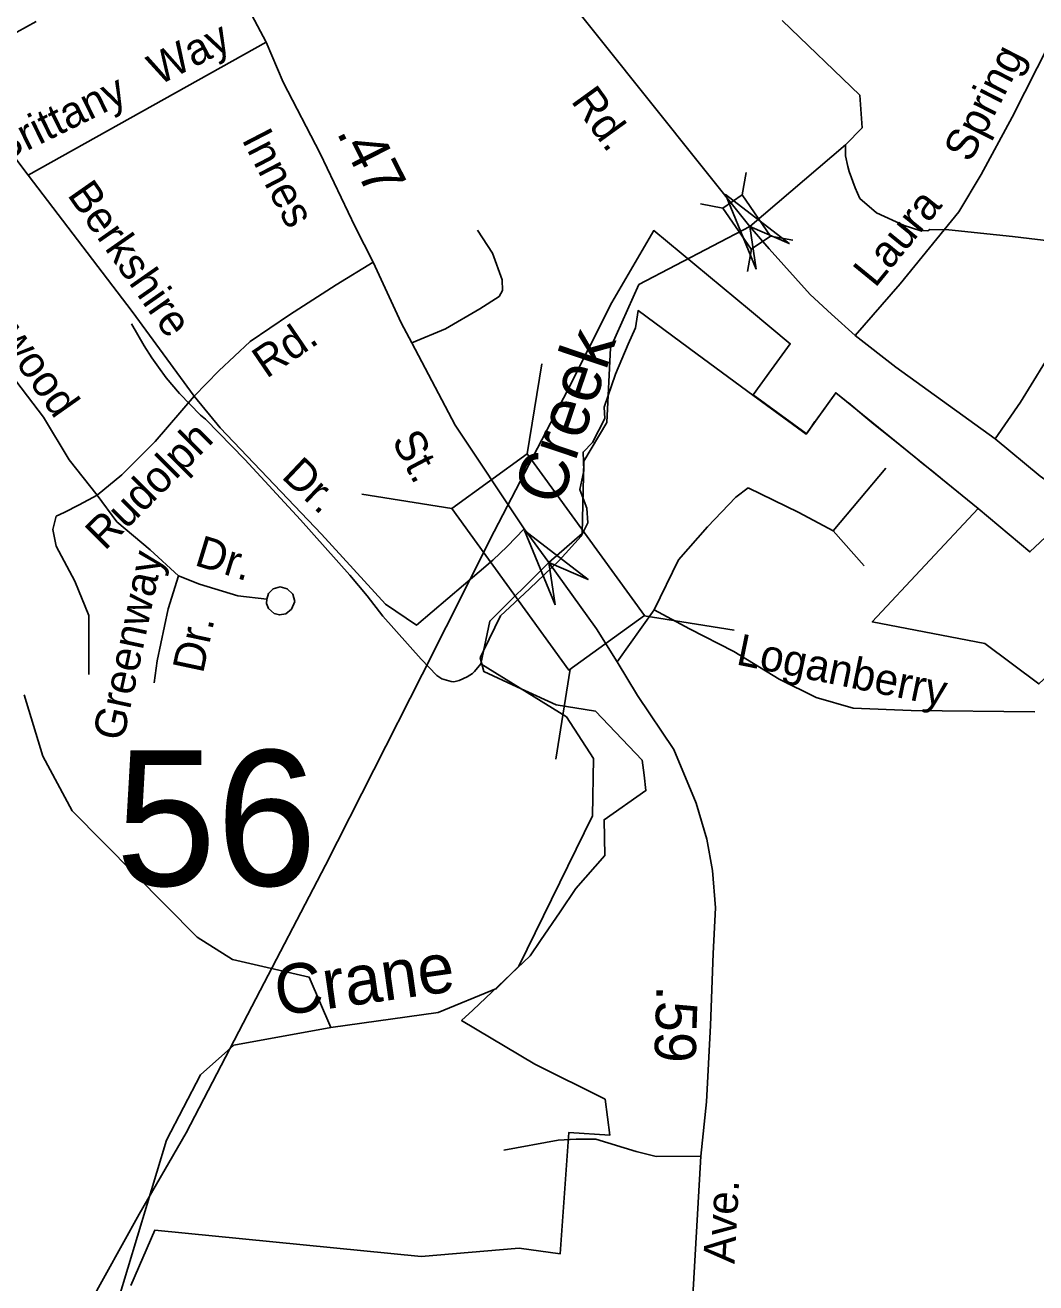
# Model space of a CAD drawing. Extents: x 1473865 to 1648260, y 639067 to 773536.
# Drawn here: x 1568004 to 1571062, y 687941 to 691748 of the extents above; entities that cross this region are included whole.
import ezdxf

# ---------------------------------------------------------------- set-up
doc = ezdxf.new("R2010")
doc.units = 0
for name, color, linetype in [('Exist Boundary Political City Limit New', 7, 'Continuous'), ('Exist Hydrographic Creek Single Shore', 7, 'Continuous'), ('Exist Hydrographic Creek Single Shore Label', 7, 'Continuous'), ('Exist Hydrographic Misc Water Feature', 7, 'Continuous'), ('Exist Road Non-System Type 51', 7, 'Continuous'), ('Exist Road Non-System Type 51 Label', 7, 'Continuous'), ('Exist Road Primary US Attributed', 7, 'Continuous'), ('Exist Road Primary US Label', 7, 'Continuous'), ('Exist Road Primary US Mileage Hundredths English Label', 7, 'Continuous'), ('Exist Road Primary US Structure Standard Bridge CELL', 7, 'Continuous'), ('Exist Road Secondary Structure Standard Bridge Attributed CELL', 7, 'Continuous'), ('Exist Road Secondary Structure Standard Bridge CELL', 7, 'Continuous'), ('Exist Road Secondary Structure Standard Bridge Number Label', 7, 'Continuous'), ('Exist Road Secondary Type 51 Attributed', 7, 'Continuous'), ('Exist Road Secondary Type 51 Label', 7, 'Continuous'), ('Map Preparation Boundary City Limit Buffer Line', 7, 'Continuous')]:
    doc.layers.add(name, color=color, linetype=linetype)

msp = doc.modelspace()

# ---------------------------------------------------------------- linework, layer by layer
at = {"layer": 'Exist Boundary Political City Limit New'}
for points in [[(1568143.5, 687777.9), (1568349, 688149), (1568490.6, 688395.1), (1568690.2, 688778), (1568912.6, 689204.9), (1569205.2, 689782.7), (1569423.5, 690215.4), (1569645.9, 690644.4), (1569779.6, 690908.4), (1569905.9, 691126.4), (1570195.8, 690886.3), (1570319.2, 690783.9), (1570262.4, 690706), (1570206.5, 690629.2), (1570367.4, 690511.8), (1570367.9, 690511.4)], [(1569669.8, 689134.5), (1569757.5, 689234.2), (1569755.6, 689343.1), (1569882.1, 689431.1), (1569876.5, 689477.9), (1569871.1, 689523.1), (1569729.4, 689671.5), (1569610.5, 689690.7), (1569491.5, 689745.6), (1569392.2, 689791.6), (1569381, 689833.2), (1569391.1, 689854.2), (1569442.1, 689960.5), (1569484.5, 690000), (1569531.2, 690043.4), (1569620.2, 690127.9), (1569686.2, 690201.6), (1569706.2, 690242.2), (1569703.9, 690286.2), (1569695.8, 690307.2), (1569681.8, 690343.1), (1569694.6, 690399.2), (1569692, 690455.7), (1569720.4, 690485.1), (1569758.2, 690557.5), (1569756.2, 690591.9), (1569789.9, 690692), (1569828.6, 690782.6), (1569851.1, 690832.3), (1569858.6, 690884.1), (1570037.6, 690752.2), (1570206.1, 690628.1), (1570367.5, 690510.2), (1570456.5, 690635.5), (1570888.1, 690285.6)], [(1569669.8, 689134.5), (1569757.5, 689234.2), (1569755.6, 689343.1), (1569882.1, 689431.1), (1569876.5, 689477.9), (1569871.1, 689523.1), (1569729.4, 689671.5), (1569610.5, 689690.7), (1569491.5, 689745.6), (1569392.2, 689791.6), (1569381, 689833.2), (1569391.1, 689854.2), (1569442.1, 689960.5), (1569484.5, 690000), (1569531.2, 690043.4), (1569620.2, 690127.9), (1569686.2, 690201.6), (1569706.2, 690242.2), (1569703.9, 690286.2), (1569695.8, 690307.2), (1569681.8, 690343.1), (1569694.6, 690399.2), (1569692, 690455.7), (1569720.4, 690485.1), (1569758.2, 690557.5), (1569756.2, 690591.9), (1569789.9, 690692), (1569828.6, 690782.6), (1569851.1, 690832.3), (1569858.6, 690884.1), (1570037.6, 690752.2), (1570206.1, 690628.1), (1570367.5, 690510.2), (1570456.5, 690635.5), (1570888.1, 690285.6)], [(1570367.9, 690511.4), (1570378.1, 690525.8), (1570393.9, 690548.1), (1570397.2, 690552.8), (1570456.5, 690635.5), (1570488.4, 690609.9), (1570489.5, 690609), (1570494.8, 690604.8), (1570541.8, 690565.9), (1570572.4, 690540.6), (1570625.2, 690497.9), (1570698.9, 690438.4), (1570711.9, 690427.5), (1570713.2, 690426.4), (1570755.6, 690392.8), (1570756.9, 690391.8), (1570780.1, 690373), (1570888.1, 690285.6)], [(1570888.1, 690285.6), (1571044.5, 690153.8), (1571215.9, 690314.8)], [(1570888.1, 690285.6), (1570567.4, 689942), (1570908.2, 689876.6), (1571071.6, 689754.1), (1571424.4, 690082), (1571763, 689798.4), (1572050.2, 689539.2), (1571966.9, 688375.9), (1571547.4, 688252), (1571645.8, 688080.2), (1571822.9, 687991.3), (1571823.6, 687491.2)], [(1568323.9, 687932.4), (1568396.6, 688100.8), (1569202.1, 688020.3), (1569499.1, 688045.6), (1569623, 688029), (1569649.5, 688396.4), (1569772.6, 688387.6), (1569758.5, 688496.7), (1569546.4, 688602.9), (1569324.5, 688735.4), (1569358.2, 688766.8), (1569532.1, 688930.6), (1569563.6, 688977.3), (1569622.4, 689064.4), (1569669.8, 689134.5)]]:
    msp.add_lwpolyline(points, dxfattribs=at)
at = {"layer": 'Exist Hydrographic Creek Single Shore'}
for points in [[(1568928.7, 688713.9), (1569253.8, 688759.8), (1569429.8, 688831.7), (1569497.8, 688899.3), (1569720.8, 689354.3), (1569723.7, 689528.2), (1569641.8, 689654.6), (1569382.9, 689814.9), (1569409.6, 689944.4), (1569588.4, 690122), (1569689.3, 690209.5), (1569694.8, 690428.2), (1569763.8, 690545), (1569774.8, 690771.3), (1569860.5, 690962.9), (1570196.9, 691138.6), (1570486.6, 691386.3), (1570536.7, 691437.7), (1570529.7, 691536.3), (1570294.3, 691762.4)], [(1567815.7, 687298.6), (1568169.7, 687593.5), (1568255.8, 687792), (1568431.8, 688372.7), (1568534.7, 688570.8), (1568635.7, 688660.7), (1568928.7, 688713.9)]]:
    msp.add_lwpolyline(points, dxfattribs=at)
at = {"layer": 'Exist Hydrographic Misc Water Feature'}
for points in [[(1570486.6, 691386.3), (1570486, 691352.6), (1570493.3, 691320.5), (1570496.9, 691305.6), (1570515.8, 691256.1), (1570529.1, 691223.8), (1570580.1, 691180), (1570663.5, 691142.2), (1570711.2, 691126.5), (1570735.2, 691126), (1570741.2, 691130), (1570799.2, 691128.9), (1570943, 691113.6), (1570991.1, 691108.6), (1571134.5, 691091.7)], [(1569382.9, 689814.9), (1569363.5, 689791.6), (1569357.4, 689785.9), (1569340.9, 689775.6), (1569316.7, 689764.6), (1569300.8, 689760.8), (1569292.8, 689761), (1569264.9, 689769.7), (1569249.1, 689779.9), (1569202.1, 689829.2), (1569085.9, 689959.6), (1569038.3, 690020.5), (1568986.7, 690083.1), (1568837.1, 690251), (1568668.6, 690433.3), (1568549.6, 690555.5), (1568533.9, 690568.2), (1568471.2, 690633.5), (1568430.3, 690680.3), (1568407, 690712.7), (1568387.6, 690741), (1568364.3, 690777.6), (1568325.7, 690844)], [(1568928.7, 688713.9), (1568863.7, 688866.2), (1568630.8, 688920.1), (1568523.8, 688987.9), (1568145.8, 689369.7), (1568056.8, 689535.7), (1568000.8, 689720.6)]]:
    msp.add_lwpolyline(points, dxfattribs=at)
at = {"layer": 'Exist Road Non-System Type 51'}
for p in [(1568732.7, 691696.9), (1567772.5, 691614.4)]:
    msp.add_line(p, (1568012.5, 691294.1), dxfattribs=at)
for points in [[(1567772.5, 691614.4), (1568036.9, 691759.2)], [(1571104.6, 691694.7), (1570990.4, 691469.7), (1570896.6, 691296.7), (1570829.5, 691183.2), (1570651.2, 690965.1), (1570515.6, 690808.4)], [(1568012.5, 691294.1), (1568327.8, 690881.6), (1568515, 690625.2)], [(1567111.4, 690897.6), (1567187.2, 690906.3), (1567265.8, 690957.5), (1567322.4, 691025), (1567371.6, 691130.5), (1567398.2, 691210.4), (1567422.7, 691242.1), (1567470.7, 691253.5), (1567516.7, 691251), (1567580.6, 691226.5), (1567661.8, 691145.6), (1567705.3, 691097.1), (1567724.9, 691058.9), (1567768.2, 690960.1), (1567845.8, 690850.9), (1567943.3, 690714.4), (1568059.2, 690562.1), (1568136.9, 690432.5), (1568221.9, 690325.7)], [(1569174.3, 690786.3), (1569275.4, 690829.1), (1569379.9, 690890), (1569438.3, 690927.4), (1569448.4, 690945.2), (1569446.9, 690977.3), (1569417.7, 691057.7), (1569372.3, 691128.1)], [(1568515, 690625.2), (1568589.7, 690702.1), (1568684.8, 690791), (1568803.5, 690871.8), (1568944.5, 690962.4), (1569056.8, 691030.6)], [(1570938.7, 690496.1), (1571015.8, 690607.2), (1571123.6, 690782.3)], [(1568221.9, 690325.7), (1568296.6, 690386.8), (1568397.5, 690487.8), (1568515, 690625.2)], [(1568515, 690625.2), (1568594.3, 690529.3), (1568900.6, 690207.9), (1569093.9, 689995.2), (1569188.5, 689932.1), (1569377.2, 690093.8), (1569418.8, 690128.7), (1569462.4, 690169.9), (1569513.9, 690223.5)], [(1570448.6, 690217.5), (1570607.8, 690407.5)], [(1569907.7, 689978.5), (1569981.2, 690129.6), (1570068.9, 690229.7), (1570154.7, 690319.6), (1570191.4, 690348.2)], [(1570191.4, 690348.2), (1570344.5, 690272.6), (1570448.6, 690217.5)], [(1568221.9, 690325.7), (1568167.2, 690296.5), (1568122, 690272.6), (1568098.1, 690261.9), (1568087.5, 690222), (1568098.1, 690171.5), (1568153.9, 690065), (1568196.5, 689961.3), (1568196.5, 689783)], [(1568221.9, 690325.7), (1568281.1, 690245.1), (1568382.3, 690160), (1568467.5, 690081)], [(1570448.6, 690217.5), (1570542.5, 690111.3)], [(1568394.3, 689757.7), (1568403.1, 689823.6), (1568436.7, 689981.4), (1568467.5, 690081)], [(1568467.5, 690081), (1568531.4, 690056.5), (1568647, 690021.2), (1568735, 690010.4)], [(1568735, 690010.4), (1568739.8, 690027.9), (1568754.7, 690042.2), (1568775.8, 690048.2), (1568796.7, 690042.4), (1568813.3, 690025.4), (1568819.5, 690003.5), (1568809.6, 689980.5), (1568792.7, 689966.6), (1568773.7, 689962.8), (1568756.9, 689967.3), (1568740.2, 689982.5), (1568733.9, 689997.2), (1568735, 690010.4)], [(1569795.4, 689821.2), (1569907.7, 689978.5)], [(1569907.7, 689978.5), (1570013.8, 689921.3), (1570148.5, 689851.8), (1570285.3, 689768), (1570397.5, 689712.9), (1570509.8, 689680.2), (1570685.3, 689674.1), (1571058.8, 689670)], [(1569452.8, 688342.7), (1569617.1, 688372.9), (1569671.2, 688376.3), (1569731.2, 688375.6), (1569852.9, 688338.6), (1569912.9, 688323.9), (1570048.2, 688324.8)]]:
    msp.add_lwpolyline(points, dxfattribs=at)
at = {"layer": 'Exist Road Primary US Attributed'}
for points in [[(1569588.4, 690122), (1569513.9, 690223.5), (1569305.5, 690537.1), (1569174.3, 690786.3), (1569141.3, 690846.8), (1569056.8, 691030.6), (1569002.7, 691137.5), (1568897, 691359.8), (1568784.9, 691575.9), (1568732.7, 691696.9), (1568681.1, 691796), (1568594.1, 691959.6), (1568482.3, 692185.8), (1568419.5, 692327.5)], [(1569968.6, 686923.5), (1569995.8, 687369.3), (1570012.3, 687691.2), (1570048.2, 688324.8), (1570065.3, 688488.6), (1570077.8, 688720.4), (1570085.8, 688938.2), (1570092.5, 689076.1), (1570083.9, 689188.9), (1570066.3, 689284.6), (1570034.3, 689393.3), (1569967, 689555.9), (1569856.4, 689718.8), (1569795.4, 689821.2), (1569732.3, 689921.2), (1569588.4, 690122)]]:
    msp.add_lwpolyline(points, dxfattribs=at)
at = {"layer": 'Exist Road Primary US Structure Standard Bridge CELL'}
for p, q in [((1569567, 690723.3), (1569523.4, 690450.8)), ((1569022.1, 690329), (1569294.6, 690285.3)), ((1569876.7, 689960.4), (1570149.2, 689916.7)), ((1569653.1, 689798.6), (1569609.4, 689526.1))]:
    msp.add_line(p, q, dxfattribs=at)
msp.add_lwpolyline([(1569523.4, 690450.8), (1569877.7, 689961.1), (1569649, 689795.6), (1569294.6, 690285.3)], close=True, dxfattribs=at)
at = {"layer": 'Exist Road Secondary Structure Standard Bridge Attributed CELL'}
for points in [[(1570216.1, 691010.1), (1570122.6, 691235.3), (1570316.2, 691087), (1570196.9, 691138.6)], [(1569607.2, 689993.4), (1569514.4, 690218.9), (1569707.5, 690070), (1569588.4, 690122)]]:
    msp.add_lwpolyline(points, close=True, dxfattribs=at)
at = {"layer": 'Exist Road Secondary Structure Standard Bridge CELL'}
for p, q in [((1570186.1, 691302.4), (1570173.5, 691234.6)), ((1570047.5, 691207.1), (1570115.4, 691194.6)), ((1570258.9, 691109.9), (1570326.7, 691097.3)), ((1570202, 691070.8), (1570189.5, 691002.9))]:
    msp.add_line(p, q, dxfattribs=at)
msp.add_lwpolyline([(1570173.5, 691234.6), (1570259.1, 691110), (1570201, 691070.1), (1570115.4, 691194.6)], close=True, dxfattribs=at)
at = {"layer": 'Exist Road Secondary Type 51 Attributed'}
for points in [[(1570196.9, 691138.6), (1568994.6, 692645)], [(1572613.6, 689103), (1572512.1, 689165.6), (1572385.1, 689264.9), (1572264.2, 689372.2), (1572171, 689465.1), (1571879.6, 689738.3), (1571720.9, 689873.8), (1571598.1, 689971.3), (1571508.2, 690046.9), (1571375.6, 690152.6), (1571218.7, 690281.1), (1571075.7, 690382.7), (1570938.7, 690496.1), (1570638.7, 690713.1), (1570515.6, 690808.4), (1570443.6, 690873.1), (1570379.7, 690932.9), (1570255.6, 691071.4), (1570196.9, 691138.6)]]:
    msp.add_lwpolyline(points, dxfattribs=at)
at = {"layer": 'Map Preparation Boundary City Limit Buffer Line'}
for points in [[(1568143.5, 687777.9), (1568349, 688149), (1568490.6, 688395.1), (1568690.2, 688778), (1568912.6, 689204.9), (1569205.2, 689782.7), (1569423.5, 690215.4), (1569645.9, 690644.4), (1569779.6, 690908.4), (1569905.9, 691126.4), (1570195.8, 690886.3), (1570319.2, 690783.9), (1570262.4, 690706), (1570206.5, 690629.2), (1570367.4, 690511.8), (1570367.9, 690511.4)], [(1569669.8, 689134.5), (1569757.5, 689234.2), (1569755.6, 689343.1), (1569882.1, 689431.1), (1569876.5, 689477.9), (1569871.1, 689523.1), (1569729.4, 689671.5), (1569610.5, 689690.7), (1569491.5, 689745.6), (1569392.2, 689791.6), (1569381, 689833.2), (1569391.1, 689854.2), (1569442.1, 689960.5), (1569484.5, 690000), (1569531.2, 690043.4), (1569620.2, 690127.9), (1569686.2, 690201.6), (1569706.2, 690242.2), (1569703.9, 690286.2), (1569695.8, 690307.2), (1569681.8, 690343.1), (1569694.6, 690399.2), (1569692, 690455.7), (1569720.4, 690485.1), (1569758.2, 690557.5), (1569756.2, 690591.9), (1569789.9, 690692), (1569828.6, 690782.6), (1569851.1, 690832.3), (1569858.6, 690884.1), (1570037.6, 690752.2), (1570206.1, 690628.1), (1570367.5, 690510.2), (1570456.5, 690635.5), (1570888.1, 690285.6)], [(1569669.8, 689134.5), (1569757.5, 689234.2), (1569755.6, 689343.1), (1569882.1, 689431.1), (1569876.5, 689477.9), (1569871.1, 689523.1), (1569729.4, 689671.5), (1569610.5, 689690.7), (1569491.5, 689745.6), (1569392.2, 689791.6), (1569381, 689833.2), (1569391.1, 689854.2), (1569442.1, 689960.5), (1569484.5, 690000), (1569531.2, 690043.4), (1569620.2, 690127.9), (1569686.2, 690201.6), (1569706.2, 690242.2), (1569703.9, 690286.2), (1569695.8, 690307.2), (1569681.8, 690343.1), (1569694.6, 690399.2), (1569692, 690455.7), (1569720.4, 690485.1), (1569758.2, 690557.5), (1569756.2, 690591.9), (1569789.9, 690692), (1569828.6, 690782.6), (1569851.1, 690832.3), (1569858.6, 690884.1), (1570037.6, 690752.2), (1570206.1, 690628.1), (1570367.5, 690510.2), (1570456.5, 690635.5), (1570888.1, 690285.6)], [(1570367.9, 690511.4), (1570378.1, 690525.8), (1570393.9, 690548.1), (1570397.2, 690552.8), (1570456.5, 690635.5), (1570488.4, 690609.9), (1570489.5, 690609), (1570494.8, 690604.8), (1570541.8, 690565.9), (1570572.4, 690540.6), (1570625.2, 690497.9), (1570698.9, 690438.4), (1570711.9, 690427.5), (1570713.2, 690426.4), (1570755.6, 690392.8), (1570756.9, 690391.8), (1570780.1, 690373), (1570888.1, 690285.6)], [(1570888.1, 690285.6), (1571044.5, 690153.8), (1571215.9, 690314.8)], [(1570888.1, 690285.6), (1570567.4, 689942), (1570908.2, 689876.6), (1571071.6, 689754.1), (1571424.4, 690082), (1571763, 689798.4), (1572050.2, 689539.2), (1571966.9, 688375.9), (1571547.4, 688252), (1571645.8, 688080.2), (1571822.9, 687991.3), (1571823.6, 687491.2)], [(1568323.9, 687932.4), (1568396.6, 688100.8), (1569202.1, 688020.3), (1569499.1, 688045.6), (1569623, 688029), (1569649.5, 688396.4), (1569772.6, 688387.6), (1569758.5, 688496.7), (1569546.4, 688602.9), (1569324.5, 688735.4), (1569358.2, 688766.8), (1569532.1, 688930.6), (1569563.6, 688977.3), (1569622.4, 689064.4), (1569669.8, 689134.5)]]:
    msp.add_lwpolyline(points, dxfattribs=at)

# ---------------------------------------------------------------- texts
at = {"layer": 'Exist Hydrographic Creek Single Shore Label'}
for s, rotation, p in [('Creek', 71.2974, (1569621.6, 690287.6)), ('Crane', 8.0441, (1568769.5, 688748.8))]:
    msp.add_text(s, height=150, rotation=rotation, dxfattribs=at).set_placement(p)
at = {"layer": 'Exist Road Non-System Type 51 Label'}
for s, rotation, p in [('Way', 27.2087, (1568407.1, 691564.6)), ('Spring', 63.0895, (1570863.9, 691329.2)), ('Brittany', 26.1165, (1567931.7, 691329.5)), ('Berkshire', 304.983, (1568129.3, 691234.8)), ('Laura', 50.7353, (1570575.9, 690950.8)), ('Wedgewood', 305.1686, (1567688.7, 691130.4)), ('Rd.', 34.2586, (1568733.8, 690676.9)), ('Rudolph', 45.0354, (1568244.4, 690155.4)), ('Dr.', 316.6417, (1568776.3, 690379.4)), ('Dr.', 342.988, (1568512.8, 690114.4)), ('Greenway', 77.9764, (1568300.5, 689578.2)), ('Dr.', 77.9764, (1568541.9, 689783.3)), ('Loganberry', 348.4282, (1570152.5, 689813.7))]:
    msp.add_text(s, height=95, rotation=rotation, dxfattribs=at).set_placement(p)
at = {"layer": 'Exist Road Primary US Label'}
for s, rotation, p in [('Innes', 297.4061, (1568657.4, 691403)), ('St.', 297.7735, (1569111.5, 690491.3)), ('Ave.', 86.7639, (1570150.2, 687997.2))]:
    msp.add_text(s, height=95, rotation=rotation, dxfattribs=at).set_placement(p)
at = {"layer": 'Exist Road Primary US Mileage Hundredths English Label'}
for s, rotation, p in [('.47', 296.8183, (1568944.4, 691424.4)), ('.59', 268.2378, (1569914.7, 688841.9))]:
    msp.add_text(s, height=125, rotation=rotation, dxfattribs=at).set_placement(p)
at = {"layer": 'Exist Road Secondary Structure Standard Bridge Number Label'}
msp.add_text('56', height=410.1, dxfattribs=at).set_placement((1568277.1, 689143.2))
at = {"layer": 'Exist Road Secondary Type 51 Label'}
msp.add_text('Rd.', height=95, rotation=305.8982, dxfattribs=at).set_placement((1569653.3, 691518.7))

doc.saveas('drawing.dxf')
